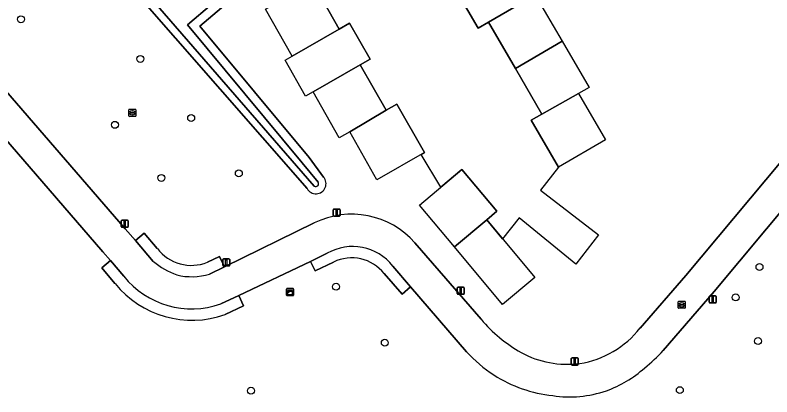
# Model space of a CAD drawing. Extents: x 156661 to 157576, y 383570 to 384425.
# Drawn here: x 156889.4 to 156996.3, y 383755.4 to 383809.3 of the extents above; entities that cross this region are included whole.
import ezdxf

# ---------------------------------------------------------------- set-up
doc = ezdxf.new("R2010")
doc.units = 0
for name, color, linetype in [('IMGEO_Berm_open', 7, 'Continuous'), ('IMGEO_Boom', 7, 'Continuous'), ('IMGEO_Groenvoorziening', 7, 'Continuous'), ('IMGEO_Kast', 7, 'Continuous'), ('IMGEO_Lichtmast', 7, 'Continuous'), ('IMGEO_Oever', 7, 'Continuous'), ('IMGEO_Pand_vergunning_verleend', 7, 'Continuous'), ('IMGEO_Rijbaan_lokaal_open', 7, 'Continuous'), ('IMGEO_Rioolput', 7, 'Continuous'), ('IMGEO_Waterloop', 7, 'Continuous')]:
    doc.layers.add(name, color=color, linetype=linetype)

msp = doc.modelspace()

# ---------------------------------------------------------------- linework, layer by layer
at = {"layer": 'IMGEO_Berm_open'}
for points in [[(156909.46, 383776.35), (156907.59, 383778.51), (156906.37, 383777.46)], [(156906.37, 383777.46), (156908.89, 383774.52)], [(156933.46, 383775.67), (156931.1, 383774.53)], [(156904.73, 383772.43), (156902.83, 383774.64), (156901.63, 383773.6), (156903.48, 383771.4)], [(156916.83, 383772.74), (156918.95, 383773.77), (156918.22, 383775.22), (156916.53, 383774.41)], [(156931.1, 383774.53), (156931.77, 383773.19), (156934.36, 383774.42)], [(156941.49, 383772.79), (156944.02, 383769.87), (156945.24, 383770.91), (156942.73, 383773.87)], [(156920.96, 383769.71), (156918.43, 383768.53)], [(156919.03, 383767.01), (156921.62, 383768.24), (156920.96, 383769.71)]]:
    msp.add_lwpolyline(points, dxfattribs=at)
for centre, radius, start, end in [((156937.05, 383769.42), 7.21, 38.1257, 119.8685), ((156914.26, 383779.97), 6.01, 217.0535, 292.2663), ((156916.12, 383783.25), 11.33, 230.4057, 249.8257), ((156936.92, 383769.23), 5.79, 38.0194, 116.3179), ((156914.32, 383780.11), 12.29, 218.648, 289.5186), ((156914.29, 383781.08), 8.72, 256.156, 286.9403), ((156914.36, 383780.2), 13.99, 218.969, 289.5075)]:
    msp.add_arc(centre, radius, start, end, dxfattribs=at)
at = {"layer": 'IMGEO_Boom'}
for centre in [(156890.2, 383808.74), (156907.06, 383803.13), (156914.24, 383794.77), (156903.48, 383793.82), (156920.97, 383786.96), (156910.03, 383786.31), (156994.51, 383773.73), (156934.71, 383770.94), (156991.15, 383769.43), (156994.31, 383763.26), (156941.59, 383763.03), (156922.69, 383756.24), (156983.26, 383756.33)]:
    msp.add_circle(centre, 0.489, dxfattribs=at)
at = {"layer": 'IMGEO_Groenvoorziening'}
for points in [[(156930.61, 383784.8), (156881.09, 383841.39), (156853.84, 383872.65), (156852.3, 383874.71), (156848.11, 383890.33), (156847.87, 383891.87)], [(156820.25, 383877.09), (156862.92, 383827.69), (156866.64, 383823.38), (156904.91, 383779.13), (156906.37, 383777.46), (156907.59, 383778.51), (156909.46, 383776.35)], [(156968.21, 383852.09), (156968.15, 383852.02), (156968.1, 383851.94), (156968.04, 383851.87), (156967.54, 383851.36), (156947.1, 383834.06), (156928.3, 383818.71), (156915.48, 383807.78), (156930.92, 383789.21), (156932.93, 383786.44)], [(156977.66, 383765.11), (156984.1, 383772.51), (157042.75, 383842.78), (157045.99, 383846.98)], [(156903.48, 383771.4), (156901.63, 383773.6), (156902.83, 383774.64), (156901.78, 383775.88), (156863.33, 383820.38)], [(157025.72, 383762.88), (157024.08, 383763.54), (157018.32, 383770.23), (157016.74, 383773.33), (157018.83, 383776.41), (157022.85, 383777.97), (157026.16, 383779.03), (157029.3, 383780.78), (157030.74, 383783.44), (157030.63, 383786.19), (157029.6, 383787.44), (157023.12, 383782.17), (157022.33, 383783.15), (157018.96, 383787.28), (157014.1, 383783.35), (157010.39, 383787.96), (157010.54, 383788.09), (157007.37, 383791.93), (157006.73, 383792.18), (157006.48, 383792.28), (156988.1, 383770.25), (156980.92, 383761.92)], [(156916.53, 383774.41), (156918.22, 383775.22), (156918.95, 383773.77), (156931.63, 383779.95)], [(156945.85, 383777.14), (156955.18, 383766.34)], [(156934.36, 383774.42), (156931.77, 383773.19), (156931.1, 383774.53), (156920.96, 383769.71), (156921.62, 383768.24), (156919.03, 383767.01)], [(156953.13, 383761.76), (156945.24, 383770.91), (156944.02, 383769.87), (156941.49, 383772.79)]]:
    msp.add_lwpolyline(points, dxfattribs=at)
for centre, radius, start, end in [((156931.86, 383785.5), 1.43, 208.972, 41.1243), ((156936.92, 383769.3), 11.89, 41.2931, 116.3849), ((156914.26, 383779.97), 6.01, 217.0535, 292.2663), ((156936.92, 383769.23), 5.79, 38.0194, 116.3179), ((156914.36, 383780.2), 13.99, 218.969, 289.5075), ((156971.37, 383780.07), 21.22, 220.3019, 240.2427), ((156966.98, 383773.49), 13.57, 279.0659, 321.884), ((156967.28, 383774.49), 19.03, 221.9777, 237.3164), ((156967.43, 383773.9), 13.92, 241.6944, 276.9468), ((156958.01, 383783.91), 31.76, 309.6529, 316.1763), ((156967.72, 383771.09), 15.71, 289.1964, 312.233), ((156967.27, 383774.46), 19, 237.3033, 264.0895), ((156967.71, 383771.1), 15.73, 261.2073, 289.1898)]:
    msp.add_arc(centre, radius, start, end, dxfattribs=at)
at = {"layer": 'IMGEO_Kast'}
for p, q in [((156927.71, 383769.76), (156927.71, 383770.6)), ((156927.71, 383770.6), (156927.71, 383769.76)), ((156927.79, 383770.68), (156928.63, 383770.68)), ((156928.63, 383770.68), (156927.79, 383770.68)), ((156928.71, 383770.61), (156928.71, 383769.77)), ((156928.71, 383769.77), (156928.71, 383770.61)), ((156928.64, 383769.68), (156927.8, 383769.68)), ((156927.8, 383769.68), (156928.64, 383769.68))]:
    msp.add_line(p, q, dxfattribs=at)
for points in [[(156927.91, 383770.47), (156928.51, 383770.47), (156928.51, 383770.39), (156927.91, 383770.39), (156927.91, 383770.47)], [(156927.91, 383770.3), (156928.51, 383770.3), (156928.51, 383769.81), (156927.91, 383769.81), (156927.91, 383770.3)]]:
    msp.add_lwpolyline(points, dxfattribs=at)
msp.add_circle((156927.99, 383770.15), 0.0377, dxfattribs=at)
for centre, start, end in [((156927.79, 383770.6), 92.4484, 184.2845), ((156927.79, 383770.6), 92.4484, 184.2845), ((156928.63, 383770.6), 2.4484, 94.2845), ((156928.63, 383770.6), 2.4484, 94.2845), ((156927.79, 383769.76), 182.4484, 274.2845), ((156927.79, 383769.76), 182.4484, 274.2845), ((156928.63, 383769.76), 272.4484, 4.2845), ((156928.63, 383769.76), 272.4484, 4.2845)]:
    msp.add_arc(centre, 0.0779, start, end, dxfattribs=at)
at = {"layer": 'IMGEO_Lichtmast'}
for p, q in [((156934.3, 383781.02), (156934.3, 383781.82)), ((156934.3, 383781.82), (156934.3, 383781.02)), ((156934.4, 383781.92), (156935.19, 383781.92)), ((156935.19, 383781.92), (156934.4, 383781.92)), ((156935.29, 383781.82), (156935.29, 383781.02)), ((156935.29, 383781.02), (156935.29, 383781.82)), ((156935.19, 383780.92), (156934.4, 383780.92)), ((156934.4, 383780.92), (156935.19, 383780.92)), ((156904.37, 383779.45), (156904.37, 383780.25)), ((156904.37, 383780.25), (156904.37, 383779.45)), ((156904.47, 383780.35), (156905.25, 383780.35)), ((156905.25, 383780.35), (156904.47, 383780.35)), ((156905.35, 383780.25), (156905.35, 383779.45)), ((156905.35, 383779.45), (156905.35, 383780.25)), ((156905.25, 383779.35), (156904.47, 383779.35)), ((156904.47, 383779.35), (156905.25, 383779.35)), ((156918.69, 383773.98), (156918.69, 383774.78)), ((156918.69, 383774.78), (156918.69, 383773.98)), ((156918.79, 383774.88), (156919.58, 383774.88)), ((156919.58, 383774.88), (156918.79, 383774.88)), ((156919.68, 383774.78), (156919.68, 383773.98)), ((156919.68, 383773.98), (156919.68, 383774.78)), ((156919.58, 383773.88), (156918.79, 383773.88)), ((156918.79, 383773.88), (156919.58, 383773.88)), ((156951.82, 383769.97), (156951.82, 383770.77)), ((156951.82, 383770.77), (156951.82, 383769.97)), ((156951.92, 383770.87), (156952.71, 383770.87)), ((156952.71, 383770.87), (156951.92, 383770.87)), ((156952.81, 383770.77), (156952.81, 383769.97)), ((156952.81, 383769.97), (156952.81, 383770.77)), ((156952.71, 383769.87), (156951.92, 383769.87)), ((156951.92, 383769.87), (156952.71, 383769.87)), ((156987.42, 383768.75), (156987.42, 383769.54)), ((156987.42, 383769.54), (156987.42, 383768.75)), ((156987.52, 383769.64), (156988.31, 383769.64)), ((156988.31, 383769.64), (156987.52, 383769.64)), ((156988.41, 383769.54), (156988.41, 383768.75)), ((156988.41, 383768.75), (156988.41, 383769.54)), ((156988.31, 383768.65), (156987.52, 383768.65)), ((156987.52, 383768.65), (156988.31, 383768.65)), ((156967.93, 383759.98), (156967.93, 383760.78)), ((156967.93, 383760.78), (156967.93, 383759.98)), ((156968.03, 383760.88), (156968.82, 383760.88)), ((156968.82, 383760.88), (156968.03, 383760.88)), ((156968.92, 383760.78), (156968.92, 383759.98)), ((156968.92, 383759.98), (156968.92, 383760.78)), ((156968.82, 383759.88), (156968.03, 383759.88)), ((156968.03, 383759.88), (156968.82, 383759.88))]:
    msp.add_line(p, q, dxfattribs=at)
for points in [[(156934.72, 383781.8), (156934.87, 383781.8), (156934.87, 383781.05), (156934.72, 383781.05), (156934.72, 383781.8)], [(156904.78, 383780.23), (156904.93, 383780.23), (156904.93, 383779.48), (156904.78, 383779.48), (156904.78, 383780.23)], [(156919.11, 383774.76), (156919.26, 383774.76), (156919.26, 383774.01), (156919.11, 383774.01), (156919.11, 383774.76)], [(156952.24, 383770.74), (156952.39, 383770.74), (156952.39, 383769.99), (156952.24, 383769.99), (156952.24, 383770.74)], [(156987.84, 383769.52), (156987.99, 383769.52), (156987.99, 383768.77), (156987.84, 383768.77), (156987.84, 383769.52)], [(156968.35, 383760.76), (156968.5, 383760.76), (156968.5, 383760.01), (156968.35, 383760.01), (156968.35, 383760.76)]]:
    msp.add_lwpolyline(points, dxfattribs=at)
for centre, start, end in [((156934.4, 383781.82), 90, 180), ((156934.4, 383781.82), 90, 180), ((156935.19, 383781.82), 0, 90), ((156935.19, 383781.82), 360, 90), ((156934.4, 383781.02), 180, 270), ((156934.4, 383781.02), 180, 270), ((156935.19, 383781.02), 270, 0), ((156935.19, 383781.02), 270, 0), ((156904.47, 383780.25), 90, 180), ((156904.47, 383780.25), 90, 180), ((156905.25, 383780.25), 0, 90), ((156905.25, 383780.25), 360, 90), ((156904.47, 383779.45), 180, 270), ((156904.47, 383779.45), 180, 270), ((156905.25, 383779.45), 270, 0), ((156905.25, 383779.45), 270, 0), ((156918.79, 383774.78), 90, 180), ((156918.79, 383774.78), 90, 180), ((156919.58, 383774.78), 0, 90), ((156919.58, 383774.78), 360, 90), ((156918.79, 383773.98), 180, 270), ((156918.79, 383773.98), 180, 270), ((156919.58, 383773.98), 270, 0), ((156919.58, 383773.98), 270, 0), ((156951.92, 383770.77), 90, 180), ((156951.92, 383770.77), 90, 180), ((156952.71, 383770.77), 0, 90), ((156952.71, 383770.77), 360, 90), ((156951.92, 383769.97), 180, 270), ((156951.92, 383769.97), 180, 270), ((156952.71, 383769.97), 270, 0), ((156952.71, 383769.97), 270, 0), ((156987.52, 383769.54), 90, 180), ((156987.52, 383769.54), 90, 180), ((156988.31, 383769.54), 0, 90), ((156988.31, 383769.54), 360, 90), ((156987.52, 383768.75), 180, 270), ((156987.52, 383768.75), 180, 270), ((156988.31, 383768.75), 270, 0), ((156988.31, 383768.75), 270, 0), ((156968.03, 383760.78), 90, 180), ((156968.03, 383760.78), 90, 180), ((156968.82, 383760.78), 0, 90), ((156968.82, 383760.78), 360, 90), ((156968.03, 383759.98), 180, 270), ((156968.03, 383759.98), 180, 270), ((156968.82, 383759.98), 270, 0), ((156968.82, 383759.98), 270, 0)]:
    msp.add_arc(centre, 0.1, start, end, dxfattribs=at)
at = {"layer": 'IMGEO_Oever'}
for points in [[(156931.62, 383785.15), (156882.05, 383842.23), (156854.83, 383873.45), (156853.47, 383875.28), (156849.46, 383890.63), (156849.07, 383892.88)], [(156847.87, 383891.87), (156848.11, 383890.33), (156852.3, 383874.71), (156853.84, 383872.65), (156881.09, 383841.39), (156930.61, 383784.8)], [(156986.12, 383878.75), (156986.22, 383878.47), (156986.2, 383878.22), (156986.14, 383877.96), (156986.06, 383877.69), (156968.38, 383854.42), (156967.1, 383852.73), (156966.67, 383852.3), (156946.29, 383835.04), (156927.48, 383819.69), (156913.7, 383807.94), (156929.91, 383788.43), (156932.19, 383785.7)], [(156932.93, 383786.44), (156930.92, 383789.21), (156915.48, 383807.78), (156928.3, 383818.71), (156947.1, 383834.06), (156967.54, 383851.36)]]:
    msp.add_lwpolyline(points, dxfattribs=at)
for centre, radius, start, end in [((156931.86, 383785.5), 1.43, 208.972, 41.1243), ((156931.84, 383785.5), 0.406, 238.47, 30.3975)]:
    msp.add_arc(centre, radius, start, end, dxfattribs=at)
at = {"layer": 'IMGEO_Pand_vergunning_verleend'}
for points in [[(156962.85, 383812.19), (156956.23, 383808.33), (156954.78, 383807.49), (156951.87, 383812.5), (156953.32, 383813.34), (156959.98, 383817.2), (156961.07, 383817.84), (156963.97, 383812.84)], [(156931.39, 383813.92), (156932.94, 383811.23), (156935.14, 383807.36), (156928.52, 383803.51), (156924.75, 383810.15)], [(156962.85, 383812.19), (156966.64, 383805.66), (156960.03, 383801.78), (156956.23, 383808.33)], [(156928.52, 383803.51), (156935.14, 383807.36), (156936.62, 383808.19), (156939.51, 383803.12), (156938.11, 383802.32), (156931.45, 383798.49), (156930.41, 383797.89), (156927.54, 383802.95)], [(156960.03, 383801.78), (156966.64, 383805.66), (156970.45, 383799.09), (156968.97, 383798.23), (156963.76, 383795.35)], [(156931.45, 383798.49), (156938.11, 383802.32), (156941.77, 383795.9), (156936.63, 383792.81), (156935.16, 383791.97)], [(156963.76, 383795.35), (156968.97, 383798.23), (156972.77, 383791.68), (156966.12, 383787.83), (156962.26, 383794.48)], [(156936.63, 383792.81), (156941.77, 383795.9), (156943.28, 383796.76), (156947.18, 383789.89), (156940.46, 383786.07)], [(156955.98, 383780.41), (156951.44, 383776.57), (156946.49, 383782.49), (156952.48, 383787.5), (156957.41, 383781.6)], [(156958.23, 383768.44), (156951.44, 383776.57), (156955.98, 383780.41), (156962.8, 383772.25)]]:
    msp.add_lwpolyline(points, close=True, dxfattribs=at)
msp.add_lwpolyline([(156951.87, 383812.5), (156954.78, 383807.49), (156956.23, 383808.33), (156960.03, 383801.78), (156963.76, 383795.35), (156962.26, 383794.48), (156966.12, 383787.83), (156963.58, 383784.58), (156971.78, 383778.26), (156968.58, 383774.11), (156960.55, 383780.7), (156958.22, 383777.72), (156955.98, 383780.41), (156957.41, 383781.6), (156952.48, 383787.5), (156949.49, 383785), (156946.71, 383789.62), (156947.18, 383789.89), (156943.28, 383796.76), (156941.77, 383795.9), (156938.11, 383802.32), (156939.51, 383803.12), (156936.62, 383808.19), (156935.14, 383807.36), (156932.94, 383811.23)], dxfattribs=at)
at = {"layer": 'IMGEO_Rijbaan_lokaal_open'}
for points in [[(156908.89, 383774.52), (156906.37, 383777.46), (156904.91, 383779.13), (156866.64, 383823.38), (156862.92, 383827.69), (156820.25, 383877.09)], [(156815.17, 383876.09), (156822.23, 383867.92), (156859.63, 383824.66), (156863.33, 383820.38), (156901.78, 383775.88), (156902.83, 383774.64), (156904.73, 383772.43)], [(157045.99, 383846.98), (157042.75, 383842.78), (156984.1, 383772.51), (156977.66, 383765.11)], [(156980.92, 383761.92), (156988.1, 383770.25), (157006.48, 383792.28), (157011.25, 383798), (157033.58, 383824.78), (157037.53, 383829.5), (157045.28, 383838.8)], [(156931.63, 383779.95), (156918.95, 383773.77), (156916.83, 383772.74)], [(156955.18, 383766.34), (156945.85, 383777.14)], [(156918.43, 383768.53), (156920.96, 383769.71), (156931.1, 383774.53), (156933.46, 383775.67)], [(156942.73, 383773.87), (156945.24, 383770.91), (156953.13, 383761.76)]]:
    msp.add_lwpolyline(points, dxfattribs=at)
for centre, radius, start, end in [((156936.92, 383769.3), 11.89, 41.2931, 116.3849), ((156937.05, 383769.42), 7.21, 38.1257, 119.8685), ((156916.12, 383783.25), 11.33, 230.4057, 249.8257), ((156914.32, 383780.11), 12.29, 218.648, 289.5186), ((156914.29, 383781.08), 8.72, 256.156, 286.9403), ((156971.37, 383780.07), 21.22, 220.3019, 240.2427), ((156966.98, 383773.49), 13.57, 279.0659, 321.884), ((156967.28, 383774.49), 19.03, 221.9777, 237.3164), ((156967.43, 383773.9), 13.92, 241.6944, 276.9468), ((156958.01, 383783.91), 31.76, 309.6529, 316.1763), ((156967.72, 383771.09), 15.71, 289.1964, 312.233), ((156967.27, 383774.46), 19, 237.3033, 264.0895), ((156967.71, 383771.1), 15.73, 261.2073, 289.1898)]:
    msp.add_arc(centre, radius, start, end, dxfattribs=at)
at = {"layer": 'IMGEO_Rioolput'}
for p, q in [((156905.43, 383795.08), (156905.43, 383795.93)), ((156905.51, 383796.01), (156906.36, 383796.01)), ((156905.92, 383795.79), (156905.95, 383795.79)), ((156906.44, 383795.93), (156906.44, 383795.08)), ((156906.36, 383795.01), (156905.51, 383795.01)), ((156905.69, 383795.5), (156905.69, 383795.51)), ((156906.13, 383795.46), (156905.73, 383795.46)), ((156905.74, 383795.55), (156906.13, 383795.55)), ((156905.94, 383795.23), (156905.92, 383795.23)), ((156906.18, 383795.51), (156906.18, 383795.5)), ((156983.03, 383767.97), (156983.03, 383768.82)), ((156983.11, 383768.9), (156983.96, 383768.9)), ((156983.29, 383768.39), (156983.29, 383768.4)), ((156983.33, 383768.44), (156983.73, 383768.44)), ((156983.73, 383768.35), (156983.33, 383768.35)), ((156983.52, 383768.68), (156983.54, 383768.68)), ((156983.54, 383768.12), (156983.52, 383768.12)), ((156983.77, 383768.4), (156983.77, 383768.39)), ((156984.03, 383768.82), (156984.03, 383767.97)), ((156983.96, 383767.9), (156983.11, 383767.9))]:
    msp.add_line(p, q, dxfattribs=at)
for points in [[(156905.43, 383795.08), (156905.43, 383795.93)], [(156905.51, 383796.01), (156906.36, 383796.01)], [(156906.44, 383795.93), (156906.44, 383795.08)], [(156906.36, 383795.01), (156905.51, 383795.01)], [(156983.03, 383767.97), (156983.03, 383768.82)], [(156983.11, 383768.9), (156983.96, 383768.9)], [(156984.03, 383768.82), (156984.03, 383767.97)], [(156983.96, 383767.9), (156983.11, 383767.9)]]:
    msp.add_lwpolyline(points, dxfattribs=at)
for centre, radius, start, end in [((156905.51, 383795.93), 0.0765, 91.552, 178.448), ((156905.51, 383795.93), 0.0765, 91.552, 178.448), ((156906.36, 383795.93), 0.0765, 1.552, 88.448), ((156906.36, 383795.93), 0.0765, 1.552, 88.448), ((156905.51, 383795.08), 0.0765, 181.552, 268.448), ((156905.51, 383795.08), 0.0765, 181.552, 268.448), ((156905.73, 383795.51), 0.0403, 85.8775, 175.7526), ((156905.73, 383795.5), 0.0366, 178.938, 274.7102), ((156906.14, 383795.51), 0.0386, 1.7309, 96.639), ((156906.13, 383795.51), 0.043, 264.8664, 352.4533), ((156906.36, 383795.08), 0.0765, 271.552, 358.448), ((156906.36, 383795.08), 0.0765, 271.552, 358.448), ((156983.11, 383768.82), 0.0765, 91.552, 178.448), ((156983.11, 383768.82), 0.0765, 91.552, 178.448), ((156983.11, 383767.97), 0.0765, 181.552, 268.448), ((156983.11, 383767.97), 0.0765, 181.552, 268.448), ((156983.33, 383768.4), 0.0403, 85.8775, 175.7526), ((156983.33, 383768.39), 0.0366, 178.938, 274.7102), ((156983.74, 383768.4), 0.0386, 1.7309, 96.639), ((156983.73, 383768.4), 0.043, 264.8664, 352.4533), ((156983.96, 383768.82), 0.0765, 1.552, 88.448), ((156983.96, 383768.82), 0.0765, 1.552, 88.448), ((156983.96, 383767.97), 0.0765, 271.552, 358.448), ((156983.96, 383767.97), 0.0765, 271.552, 358.448)]:
    msp.add_arc(centre, radius, start, end, dxfattribs=at)
for centre, major_axis, ratio, start_param, end_param in [((156905.92, 383795.51), (-0.387, 0.002), 0.722429, 4.712389, 7.853982), ((156905.95, 383795.51), (-0.39, 0.002), 0.717154, 1.570796, 4.712389), ((156983.52, 383768.4), (-0.387, 0.002), 0.722429, 4.712389, 7.853982), ((156983.54, 383768.4), (-0.39, 0.002), 0.717154, 1.570796, 4.712389)]:
    msp.add_ellipse(centre, major_axis=major_axis, ratio=ratio, start_param=start_param, end_param=end_param, dxfattribs=at)
at = {"layer": 'IMGEO_Waterloop'}
for points in [[(156849.07, 383892.88), (156849.46, 383890.63), (156853.47, 383875.28), (156854.83, 383873.45), (156882.05, 383842.23), (156931.62, 383785.15)], [(156932.19, 383785.7), (156929.91, 383788.43), (156913.7, 383807.94), (156927.48, 383819.69), (156946.29, 383835.04), (156966.67, 383852.3), (156967.1, 383852.73)]]:
    msp.add_lwpolyline(points, dxfattribs=at)
msp.add_arc((156931.84, 383785.5), 0.406, 238.47, 30.3975, dxfattribs=at)

doc.saveas('drawing.dxf')
